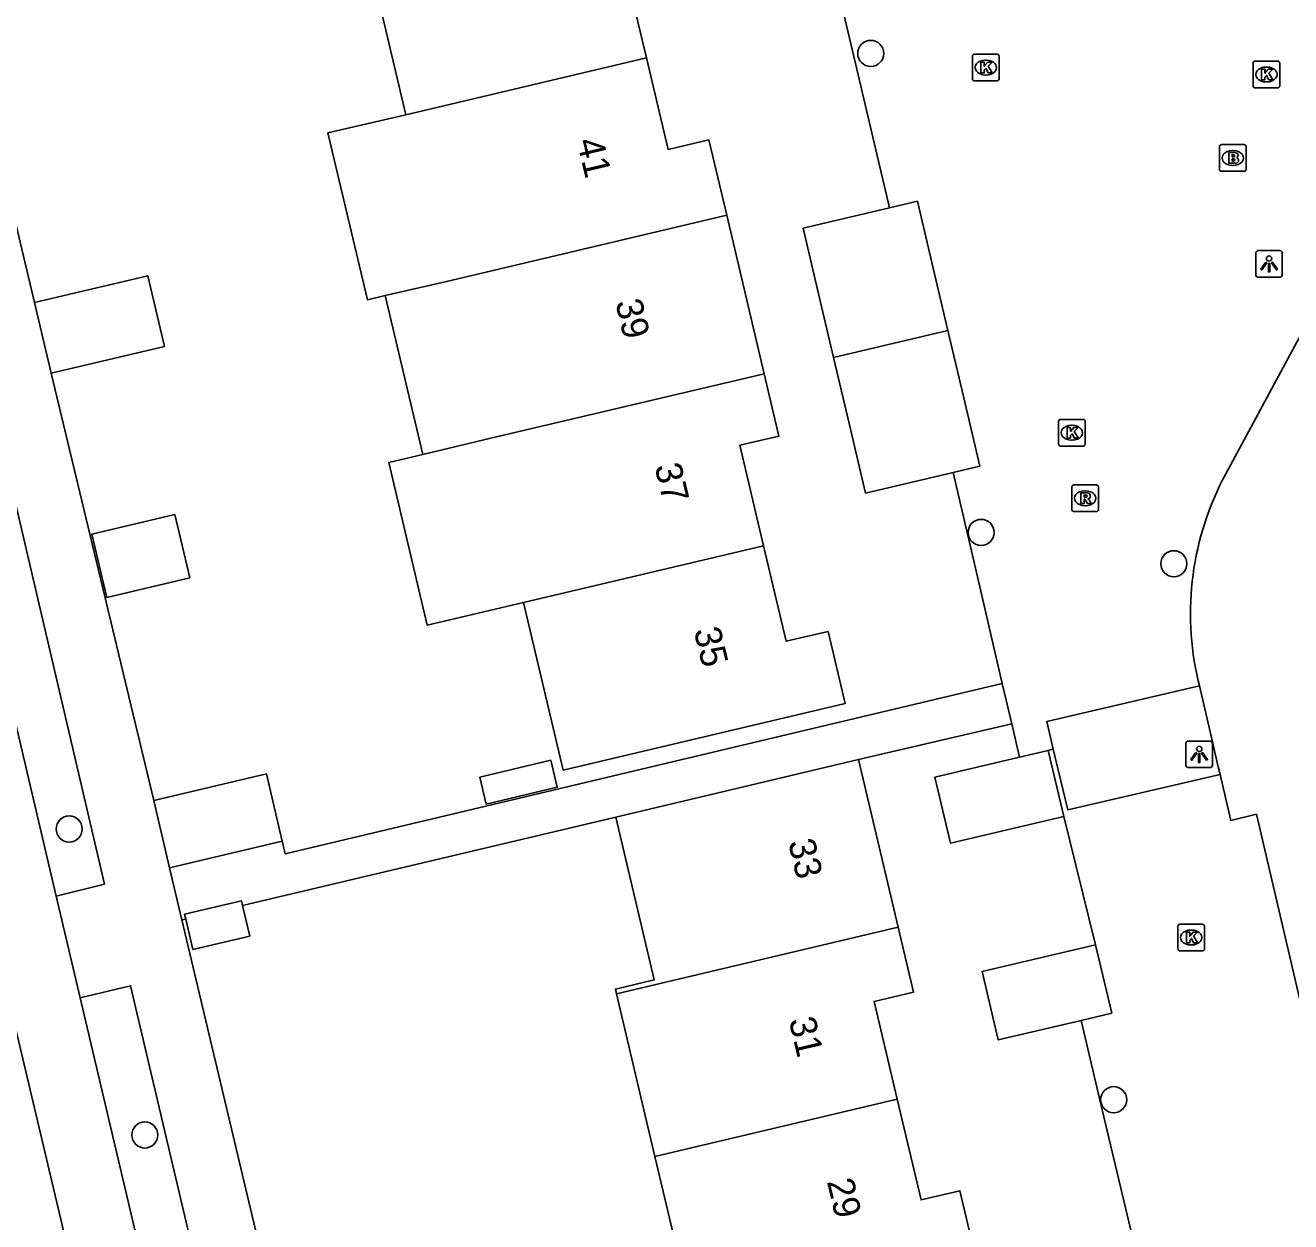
# Model space of a CAD drawing. Extents: x 158461 to 159795, y 387220 to 388672.
# Drawn here: x 159345.17 to 159392.62, y 388392.48 to 388437.34 of the extents above; entities that cross this region are included whole.
import ezdxf

# ---------------------------------------------------------------- set-up
doc = ezdxf.new("R2010")
doc.units = 0
for name, color, linetype in [('IMGEO_Boom', 7, 'Continuous'), ('IMGEO_Brandkraan', 7, 'Continuous'), ('IMGEO_Kolk', 7, 'Continuous'), ('IMGEO_Lichtpunt', 7, 'Continuous'), ('IMGEO_Pand', 7, 'Continuous'), ('IMGEO_Pand_nummerreeks', 7, 'Continuous'), ('IMGEO_Rijbaan_lokaal_gesloten', 7, 'Continuous'), ('IMGEO_Rijbaan_lokaal_open', 7, 'Continuous'), ('IMGEO_Rioolput', 7, 'Continuous'), ('IMGEO_Voetpad_open', 7, 'Continuous')]:
    doc.layers.add(name, color=color, linetype=linetype)

msp = doc.modelspace()

# ---------------------------------------------------------------- linework, layer by layer
at = {"layer": 'IMGEO_Boom'}
for centre in [(159376.869, 388436.29), (159381.009, 388418.327), (159388.235, 388417.153), (159346.816, 388407.205), (159385.98, 388397.054), (159349.652, 388395.731)]:
    msp.add_circle(centre, 0.489, dxfattribs=at)
at = {"layer": 'IMGEO_Brandkraan'}
for p, q in [((159389.946, 388431.942), (159389.946, 388432.794)), ((159390.021, 388432.868), (159390.873, 388432.868)), ((159390.434, 388432.648), (159390.459, 388432.648)), ((159390.947, 388432.794), (159390.947, 388431.942)), ((159390.457, 388432.088), (159390.432, 388432.088)), ((159390.873, 388431.868), (159390.021, 388431.868))]:
    msp.add_line(p, q, dxfattribs=at)
for points in [[(159389.946, 388431.942), (159389.946, 388432.794)], [(159390.021, 388432.868), (159390.873, 388432.868)], [(159390.294, 388432.568), (159390.294, 388432.168), (159390.507, 388432.168)], [(159390.525, 388432.568), (159390.294, 388432.568)], [(159390.947, 388432.794), (159390.947, 388431.942)], [(159390.473, 388432.487), (159390.419, 388432.487), (159390.419, 388432.411)], [(159390.419, 388432.411), (159390.472, 388432.411)], [(159390.481, 388432.335), (159390.419, 388432.335), (159390.419, 388432.254)], [(159390.419, 388432.254), (159390.481, 388432.254)], [(159390.873, 388431.868), (159390.021, 388431.868)]]:
    msp.add_lwpolyline(points, dxfattribs=at)
for centre, radius, start, end in [((159390.023, 388432.792), 0.0765, 91.552, 178.448), ((159390.023, 388432.792), 0.0765, 91.552, 178.448), ((159390.529, 388432.423), 0.145, 59.4692, 91.5367), ((159390.554, 388432.47), 0.0922, 285.5137, 58.1501), ((159390.871, 388432.792), 0.0765, 1.552, 88.448), ((159390.871, 388432.792), 0.0765, 1.552, 88.448), ((159390.474, 388432.449), 0.0379, 267.8285, 90.9355), ((159390.482, 388432.294), 0.0404, 269.8759, 90.5077), ((159390.513, 388432.419), 0.251, 268.6676, 293.5347), ((159390.559, 388432.278), 0.105, 301.3115, 78.989), ((159390.023, 388431.944), 0.0765, 181.552, 268.448), ((159390.023, 388431.944), 0.0765, 181.552, 268.448), ((159390.871, 388431.944), 0.0765, 271.552, 358.448), ((159390.871, 388431.944), 0.0765, 271.552, 358.448)]:
    msp.add_arc(centre, radius, start, end, dxfattribs=at)
for centre, major_axis, ratio, start_param, end_param in [((159390.433, 388432.368), (-0.387, 0.002), 0.722429, 4.712389, 7.853982), ((159390.458, 388432.368), (-0.39, 0.002), 0.717154, 1.570796, 4.712389)]:
    msp.add_ellipse(centre, major_axis=major_axis, ratio=ratio, start_param=start_param, end_param=end_param, dxfattribs=at)
at = {"layer": 'IMGEO_Kolk'}
for p, q in [((159380.683, 388435.333), (159380.683, 388436.185)), ((159380.758, 388436.259), (159381.61, 388436.259)), ((159381.171, 388436.039), (159381.196, 388436.039)), ((159381.684, 388436.185), (159381.684, 388435.333)), ((159391.204, 388435.073), (159391.204, 388435.925)), ((159391.279, 388435.999), (159392.131, 388435.999)), ((159392.205, 388435.925), (159392.205, 388435.073)), ((159381.194, 388435.479), (159381.169, 388435.479)), ((159391.692, 388435.779), (159391.717, 388435.779)), ((159381.61, 388435.259), (159380.758, 388435.259)), ((159392.131, 388434.999), (159391.279, 388434.999)), ((159391.715, 388435.219), (159391.69, 388435.219)), ((159383.911, 388421.64), (159383.911, 388422.492)), ((159383.986, 388422.566), (159384.838, 388422.566)), ((159384.399, 388422.346), (159384.424, 388422.346)), ((159384.912, 388422.492), (159384.912, 388421.64)), ((159384.422, 388421.786), (159384.397, 388421.786)), ((159384.838, 388421.566), (159383.986, 388421.566)), ((159388.46, 388403.636), (159389.312, 388403.636)), ((159388.385, 388402.71), (159388.385, 388403.562)), ((159388.873, 388403.416), (159388.898, 388403.416)), ((159389.386, 388403.562), (159389.386, 388402.71)), ((159388.896, 388402.856), (159388.871, 388402.856)), ((159389.312, 388402.636), (159388.46, 388402.636))]:
    msp.add_line(p, q, dxfattribs=at)
for points in [[(159380.683, 388435.333), (159380.683, 388436.185)], [(159380.758, 388436.259), (159381.61, 388436.259)], [(159381.004, 388435.959), (159381.127, 388435.959), (159381.127, 388435.808), (159381.257, 388435.959), (159381.421, 388435.959), (159381.275, 388435.808), (159381.428, 388435.559), (159381.276, 388435.559), (159381.191, 388435.723), (159381.127, 388435.656), (159381.127, 388435.559), (159381.004, 388435.559), (159381.004, 388435.959)], [(159381.684, 388436.185), (159381.684, 388435.333)], [(159391.204, 388435.073), (159391.204, 388435.925)], [(159391.279, 388435.999), (159392.131, 388435.999)], [(159392.205, 388435.925), (159392.205, 388435.073)], [(159391.525, 388435.699), (159391.648, 388435.699), (159391.648, 388435.548), (159391.778, 388435.699), (159391.942, 388435.699), (159391.796, 388435.548), (159391.949, 388435.299), (159391.797, 388435.299), (159391.712, 388435.463), (159391.648, 388435.396), (159391.648, 388435.299), (159391.525, 388435.299), (159391.525, 388435.699)], [(159381.61, 388435.259), (159380.758, 388435.259)], [(159392.131, 388434.999), (159391.279, 388434.999)], [(159383.911, 388421.64), (159383.911, 388422.492)], [(159383.986, 388422.566), (159384.838, 388422.566)], [(159384.232, 388422.266), (159384.355, 388422.266), (159384.355, 388422.115), (159384.485, 388422.266), (159384.649, 388422.266), (159384.503, 388422.115), (159384.656, 388421.866), (159384.504, 388421.866), (159384.419, 388422.03), (159384.355, 388421.963), (159384.355, 388421.866), (159384.232, 388421.866), (159384.232, 388422.266)], [(159384.912, 388422.492), (159384.912, 388421.64)], [(159384.838, 388421.566), (159383.986, 388421.566)], [(159388.46, 388403.636), (159389.312, 388403.636)], [(159388.385, 388402.71), (159388.385, 388403.562)], [(159388.706, 388403.336), (159388.829, 388403.336), (159388.829, 388403.185), (159388.959, 388403.336), (159389.123, 388403.336), (159388.977, 388403.185), (159389.13, 388402.936), (159388.978, 388402.936), (159388.893, 388403.1), (159388.829, 388403.033), (159388.829, 388402.936), (159388.706, 388402.936), (159388.706, 388403.336)], [(159389.386, 388403.562), (159389.386, 388402.71)], [(159389.312, 388402.636), (159388.46, 388402.636)]]:
    msp.add_lwpolyline(points, dxfattribs=at)
for centre, start, end in [((159380.76, 388436.183), 91.552, 178.448), ((159380.76, 388436.183), 91.552, 178.448), ((159381.608, 388436.183), 1.552, 88.448), ((159381.608, 388436.183), 1.552, 88.448), ((159391.281, 388435.923), 91.552, 178.448), ((159391.281, 388435.923), 91.552, 178.448), ((159392.129, 388435.923), 1.552, 88.448), ((159392.129, 388435.923), 1.552, 88.448), ((159380.76, 388435.335), 181.552, 268.448), ((159380.76, 388435.335), 181.552, 268.448), ((159381.608, 388435.335), 271.552, 358.448), ((159381.608, 388435.335), 271.552, 358.448), ((159391.281, 388435.075), 181.552, 268.448), ((159391.281, 388435.075), 181.552, 268.448), ((159392.129, 388435.075), 271.552, 358.448), ((159392.129, 388435.075), 271.552, 358.448), ((159383.988, 388422.49), 91.552, 178.448), ((159383.988, 388422.49), 91.552, 178.448), ((159384.836, 388422.49), 1.552, 88.448), ((159384.836, 388422.49), 1.552, 88.448), ((159383.988, 388421.642), 181.552, 268.448), ((159383.988, 388421.642), 181.552, 268.448), ((159384.836, 388421.642), 271.552, 358.448), ((159384.836, 388421.642), 271.552, 358.448), ((159388.462, 388403.56), 91.552, 178.448), ((159388.462, 388403.56), 91.552, 178.448), ((159389.31, 388403.56), 1.552, 88.448), ((159389.31, 388403.56), 1.552, 88.448), ((159388.462, 388402.712), 181.552, 268.448), ((159388.462, 388402.712), 181.552, 268.448), ((159389.31, 388402.712), 271.552, 358.448), ((159389.31, 388402.712), 271.552, 358.448)]:
    msp.add_arc(centre, 0.0765, start, end, dxfattribs=at)
for centre, major_axis, ratio, start_param, end_param in [((159381.17, 388435.759), (-0.387, 0.002), 0.722429, 4.712389, 7.853982), ((159381.195, 388435.759), (-0.39, 0.002), 0.717154, 1.570796, 4.712389), ((159391.691, 388435.499), (-0.387, 0.002), 0.722429, 4.712389, 7.853982), ((159391.716, 388435.499), (-0.39, 0.002), 0.717154, 1.570796, 4.712389), ((159384.398, 388422.066), (-0.387, 0.002), 0.722429, 4.712389, 7.853982), ((159384.423, 388422.066), (-0.39, 0.002), 0.717154, 1.570796, 4.712389), ((159388.872, 388403.136), (-0.387, 0.002), 0.722429, 4.712389, 7.853982), ((159388.897, 388403.136), (-0.39, 0.002), 0.717154, 1.570796, 4.712389)]:
    msp.add_ellipse(centre, major_axis=major_axis, ratio=ratio, start_param=start_param, end_param=end_param, dxfattribs=at)
at = {"layer": 'IMGEO_Lichtpunt'}
for p, q in [((159391.307, 388428.799), (159391.307, 388427.992)), ((159391.307, 388428.799), (159391.307, 388427.992)), ((159392.209, 388428.894), (159391.401, 388428.894)), ((159392.209, 388428.894), (159391.401, 388428.894)), ((159392.303, 388427.992), (159392.303, 388428.799)), ((159392.303, 388427.992), (159392.303, 388428.799)), ((159391.401, 388427.898), (159392.209, 388427.898)), ((159391.401, 388427.898), (159392.209, 388427.898)), ((159388.688, 388410.409), (159388.688, 388409.602)), ((159388.688, 388410.409), (159388.688, 388409.602)), ((159389.59, 388410.504), (159388.782, 388410.504)), ((159389.59, 388410.504), (159388.782, 388410.504)), ((159389.684, 388409.602), (159389.684, 388410.409)), ((159389.684, 388409.602), (159389.684, 388410.409)), ((159388.782, 388409.508), (159389.59, 388409.508)), ((159388.782, 388409.508), (159389.59, 388409.508))]:
    msp.add_line(p, q, dxfattribs=at)
for points in [[(159391.681, 388428.463), (159391.72, 388428.435), (159391.532, 388428.173), (159391.494, 388428.2), (159391.681, 388428.463)], [(159391.783, 388428.415), (159391.83, 388428.415), (159391.83, 388428.093), (159391.783, 388428.093), (159391.783, 388428.415)], [(159391.893, 388428.435), (159391.931, 388428.462), (159392.118, 388428.2), (159392.079, 388428.172), (159391.893, 388428.435)], [(159389.062, 388410.073), (159389.101, 388410.045), (159388.913, 388409.783), (159388.875, 388409.81), (159389.062, 388410.073)], [(159389.164, 388410.025), (159389.211, 388410.025), (159389.211, 388409.703), (159389.164, 388409.703), (159389.164, 388410.025)], [(159389.274, 388410.045), (159389.312, 388410.072), (159389.499, 388409.81), (159389.46, 388409.782), (159389.274, 388410.045)]]:
    msp.add_lwpolyline(points, dxfattribs=at)
for centre in [(159391.806, 388428.597), (159389.187, 388410.207)]:
    msp.add_circle(centre, 0.0994, dxfattribs=at)
for centre, start, end in [((159391.401, 388428.799), 90, 180), ((159391.401, 388428.799), 90, 180), ((159392.209, 388428.799), 0, 90), ((159392.209, 388428.799), 0, 90), ((159391.401, 388427.992), 180, 270), ((159391.401, 388427.992), 180, 270), ((159392.209, 388427.992), 270, 0), ((159392.209, 388427.992), 270, 360), ((159388.782, 388410.409), 90, 180), ((159388.782, 388410.409), 90, 180), ((159389.59, 388410.409), 0, 90), ((159389.59, 388410.409), 0, 90), ((159388.782, 388409.602), 180, 270), ((159388.782, 388409.602), 180, 270), ((159389.59, 388409.602), 270, 0), ((159389.59, 388409.602), 270, 360)]:
    msp.add_arc(centre, 0.0946, start, end, dxfattribs=at)
at = {"layer": 'IMGEO_Pand'}
for points in [[(159375.045, 388441.202), (159367.668, 388439.457), (159368.457, 388436.118)], [(159359.438, 388433.989), (159357.996, 388440.09)], [(159368.457, 388436.118), (159359.438, 388433.989)], [(159368.457, 388436.118), (159369.269, 388432.682), (159370.802, 388433.044), (159371.469, 388430.221)], [(159358.663, 388427.209), (159357.995, 388427.055), (159356.515, 388433.315), (159359.438, 388433.989)], [(159377.573, 388430.499), (159378.618, 388430.746), (159379.211, 388428.235), (159379.762, 388425.902)], [(159371.469, 388430.221), (159362.499, 388428.103), (159360.918, 388427.729), (159358.663, 388427.209)], [(159371.469, 388430.221), (159372.875, 388424.276)], [(159375.475, 388424.89), (159374.925, 388427.222), (159374.331, 388429.733), (159377.573, 388430.499)], [(159345.519, 388426.947), (159349.759, 388427.949), (159350.384, 388425.304), (159346.144, 388424.302)], [(159346.144, 388424.302), (159345.519, 388426.947)], [(159360.071, 388421.253), (159358.663, 388427.209)], [(159379.762, 388425.902), (159375.475, 388424.89)], [(159379.762, 388425.902), (159380.359, 388423.371), (159380.963, 388420.815), (159379.959, 388420.578)], [(159379.959, 388420.578), (159376.677, 388419.802), (159376.073, 388422.358), (159375.475, 388424.89)], [(159372.875, 388424.276), (159362.413, 388421.806), (159360.071, 388421.253)], [(159372.875, 388424.276), (159373.427, 388421.941), (159371.963, 388421.595), (159372.853, 388417.828)], [(159363.855, 388415.704), (159360.239, 388414.85), (159358.798, 388420.952), (159360.071, 388421.253)], [(159347.662, 388418.26), (159348.221, 388415.892), (159351.335, 388416.628), (159350.776, 388418.995), (159347.662, 388418.26)], [(159372.853, 388417.828), (159373.7, 388414.244), (159375.268, 388414.615), (159375.908, 388411.907), (159365.343, 388409.409), (159363.855, 388415.704)], [(159363.855, 388415.704), (159372.853, 388417.828)], [(159362.208, 388409.152), (159362.447, 388408.139), (159365.118, 388408.77), (159364.879, 388409.784), (159362.208, 388409.152)], [(159367.308, 388407.655), (159376.409, 388409.806)], [(159377.894, 388403.527), (159376.409, 388409.806)], [(159384.116, 388407.674), (159379.863, 388406.669), (159379.277, 388409.149), (159382.448, 388409.899)], [(159382.448, 388409.899), (159383.529, 388410.154)], [(159383.529, 388410.154), (159384.116, 388407.674)], [(159349.983, 388408.274), (159354.208, 388409.273), (159354.804, 388406.75)], [(159350.579, 388405.751), (159349.983, 388408.274)], [(159367.336, 388401.025), (159367.294, 388401.202), (159368.751, 388401.546), (159367.308, 388407.655)], [(159354.804, 388406.75), (159350.579, 388405.751)], [(159353.314, 388404.335), (159353.272, 388404.513), (159351.143, 388404.01), (159351.186, 388403.83)], [(159353.314, 388404.335), (159353.585, 388403.19), (159351.456, 388402.687), (159351.186, 388403.83)], [(159367.336, 388401.025), (159377.894, 388403.527)], [(159377.862, 388397.077), (159376.997, 388400.737), (159378.471, 388401.085), (159377.894, 388403.527)], [(159384.754, 388400.03), (159381.651, 388399.297), (159381.045, 388401.859), (159385.299, 388402.865)], [(159385.299, 388402.865), (159385.905, 388400.302), (159384.754, 388400.03)], [(159368.778, 388394.924), (159367.336, 388401.025)], [(159377.862, 388397.077), (159368.778, 388394.924)], [(159380.763, 388391.321), (159380.214, 388393.642), (159378.756, 388393.297), (159377.862, 388397.077)], [(159370.221, 388388.822), (159368.778, 388394.924)]]:
    msp.add_lwpolyline(points, dxfattribs=at)
at = {"layer": 'IMGEO_Rijbaan_lokaal_gesloten'}
for points in [[(159330.162, 388472.988), (159333.728, 388457.815), (159340.084, 388431.111), (159342.071, 388422.764), (159346.332, 388404.686)], [(159376.156, 388278.509), (159373.722, 388277.998), (159367.243, 388305.039), (159366.799, 388306.902), (159356.921, 388348.494), (159337.516, 388430.499)], [(159346.332, 388404.686), (159347.231, 388400.875)], [(159347.231, 388400.875), (159350.418, 388387.353), (159361.535, 388340.387)]]:
    msp.add_lwpolyline(points, dxfattribs=at)
at = {"layer": 'IMGEO_Rijbaan_lokaal_open'}
for points in [[(159377.573, 388430.499), (159376.396, 388435.483), (159376.131, 388436.604), (159375.045, 388441.202)], [(159395.614, 388430.587), (159390.182, 388420.519)], [(159381.804, 388412.66), (159380.645, 388417.635), (159380.386, 388418.748), (159379.959, 388420.578)], [(159382.157, 388411.146), (159381.804, 388412.66)], [(159389.147, 388412.761), (159389.191, 388412.573)], [(159383.714, 388410.198), (159383.468, 388411.236), (159389.191, 388412.573)], [(159389.191, 388412.573), (159389.632, 388410.685), (159389.9, 388409.538), (159389.967, 388409.253)], [(159382.157, 388411.146), (159382.448, 388409.899)], [(159383.714, 388410.198), (159383.529, 388410.154)], [(159389.967, 388409.253), (159384.254, 388407.919), (159383.714, 388410.198)], [(159389.967, 388409.253), (159390.371, 388407.524), (159391.329, 388407.761), (159394.546, 388394.017), (159394.595, 388393.808)], [(159384.116, 388407.674), (159385.299, 388402.865)], [(159384.754, 388400.03), (159385.351, 388397.521), (159385.616, 388396.41), (159387.552, 388388.275), (159387.812, 388387.182), (159388.239, 388385.388)]]:
    msp.add_lwpolyline(points, dxfattribs=at)
msp.add_arc((159399.898, 388415.275), 11.041, 151.6411, 193.1609, dxfattribs=at)
at = {"layer": 'IMGEO_Rioolput'}
for p, q in [((159384.408, 388419.183), (159384.408, 388420.035)), ((159384.483, 388420.109), (159385.335, 388420.109)), ((159384.896, 388419.889), (159384.921, 388419.889)), ((159385.409, 388420.035), (159385.409, 388419.183)), ((159384.919, 388419.329), (159384.894, 388419.329)), ((159385.335, 388419.109), (159384.483, 388419.109))]:
    msp.add_line(p, q, dxfattribs=at)
for points in [[(159384.408, 388419.183), (159384.408, 388420.035)], [(159384.483, 388420.109), (159385.335, 388420.109)], [(159384.997, 388419.807), (159384.745, 388419.809), (159384.745, 388419.409)], [(159384.923, 388419.728), (159384.869, 388419.728), (159384.869, 388419.647)], [(159385.409, 388420.035), (159385.409, 388419.183)], [(159384.745, 388419.409), (159384.869, 388419.409), (159384.869, 388419.571), (159384.88, 388419.571)], [(159384.869, 388419.647), (159384.921, 388419.647)], [(159384.927, 388419.542), (159384.998, 388419.409), (159385.138, 388419.409), (159385.073, 388419.535)], [(159385.335, 388419.109), (159384.483, 388419.109)]]:
    msp.add_lwpolyline(points, dxfattribs=at)
for centre, radius, start, end in [((159384.485, 388420.033), 0.0765, 91.552, 178.448), ((159384.485, 388420.033), 0.0765, 91.552, 178.448), ((159384.929, 388419.632), 0.0964, 77.0061, 93.1865), ((159384.943, 388419.689), 0.0378, 276.6634, 79.6772), ((159384.996, 388419.697), 0.109, 350.3612, 89.416), ((159385.333, 388420.033), 0.0765, 1.552, 88.448), ((159385.333, 388420.033), 0.0765, 1.552, 88.448), ((159384.879, 388419.518), 0.0533, 26.0293, 88.6989), ((159384.905, 388419.836), 0.19, 274.7715, 282.9687), ((159384.994, 388419.697), 0.112, 277.5842, 350.9817), ((159384.978, 388419.482), 0.108, 29.5134, 73.7905), ((159384.485, 388419.185), 0.0765, 181.552, 268.448), ((159384.485, 388419.185), 0.0765, 181.552, 268.448), ((159385.333, 388419.185), 0.0765, 271.552, 358.448), ((159385.333, 388419.185), 0.0765, 271.552, 358.448)]:
    msp.add_arc(centre, radius, start, end, dxfattribs=at)
for centre, major_axis, ratio, start_param, end_param in [((159384.895, 388419.609), (-0.387, 0.002), 0.722429, 4.712389, 7.853982), ((159384.92, 388419.609), (-0.39, 0.002), 0.717154, 1.570796, 4.712389)]:
    msp.add_ellipse(centre, major_axis=major_axis, ratio=ratio, start_param=start_param, end_param=end_param, dxfattribs=at)
at = {"layer": 'IMGEO_Voetpad_open'}
for points in [[(159330.162, 388472.988), (159331.955, 388473.408), (159339.031, 388443.466), (159341.921, 388431.548), (159342.823, 388427.829), (159348.138, 388405.132), (159346.332, 388404.686)], [(159341.777, 388442.687), (159344.291, 388432.113), (159345.519, 388426.947)], [(159346.144, 388424.302), (159349.983, 388408.274)], [(159381.804, 388412.66), (159354.915, 388406.28), (159354.804, 388406.75)], [(159376.409, 388409.806), (159382.157, 388411.146)], [(159367.308, 388407.655), (159353.314, 388404.335)], [(159350.579, 388405.751), (159351.043, 388403.796)], [(159351.186, 388403.83), (159351.043, 388403.796)], [(159351.043, 388403.796), (159353.975, 388391.439), (159354.864, 388387.693)], [(159347.231, 388400.875), (159349.116, 388401.33), (159356.566, 388369.702), (159363.385, 388340.808), (159361.535, 388340.387)]]:
    msp.add_lwpolyline(points, dxfattribs=at)

# ---------------------------------------------------------------- texts
at = {"layer": 'IMGEO_Pand_nummerreeks'}
for s, rotation, p in [('41', 283.4528, (159365.841, 388433.002)), ('39', 283.4528, (159367.287, 388426.96)), ('37', 283.4528, (159368.758, 388420.807)), ('35', 283.4514, (159370.23, 388414.655)), ('33', 283.3028, (159373.769, 388406.716)), ('31', 283.3226, (159373.792, 388400.038)), ('29', 283.3226, (159375.224, 388393.99))]:
    msp.add_text(s, height=1, rotation=rotation, dxfattribs=at).set_placement(p)

doc.saveas('drawing.dxf')
